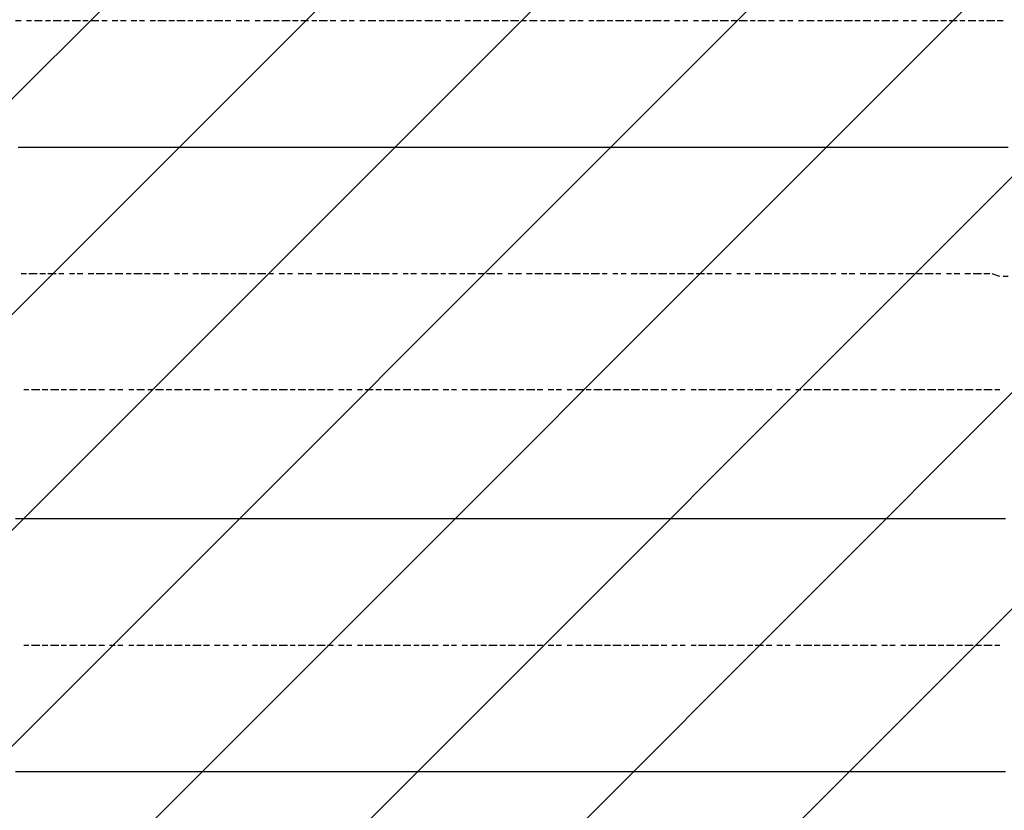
# Model space of a CAD drawing. Extents: x 997 to 109698, y 921 to 94021.
# Tile 613 of 656: x 26924 to 28474, y 48779 to 50023. Entities that reach past the tile are written whole.
import ezdxf

# ---------------------------------------------------------------- set-up
doc = ezdxf.new("R2010")
doc.units = 0
doc.header["$MEASUREMENT"] = 0
doc.layers.add('12', color=7, linetype='CONTINUOUS')
doc.layers.add('28', color=7, linetype='CONTINUOUS')

msp = doc.modelspace()

# ---------------------------------------------------------------- linework, layer by layer
at = {"layer": '12', "color": 1}
for p, q in [((26926.630503, 50020.563401), (26917.630503, 50020.563401)), ((26942.630503, 50020.563401), (26934.630503, 50020.563401)), ((26959.630503, 50020.563401), (26947.630503, 50020.563401)), ((26972.630503, 50020.563401), (26964.630503, 50020.563401)), ((26989.630503, 50020.563401), (26976.630503, 50020.563401)), ((27002.630503, 50020.563401), (26993.630503, 50020.563401)), ((27019.630503, 50020.563401), (27006.630503, 50020.563401)), ((27031.630503, 50020.563401), (27023.630503, 50020.563401)), ((27048.630503, 50020.563401), (27036.630503, 50020.563401)), ((27061.630503, 50020.563401), (27053.630503, 50020.563401)), ((27078.630503, 50020.563401), (27069.630503, 50020.563401)), ((27091.630503, 50020.563401), (27082.630503, 50020.563401)), ((27108.630503, 50020.563401), (27099.630503, 50020.563401)), ((27120.630503, 50020.563401), (27112.630503, 50020.563401)), ((27137.630503, 50020.563401), (27129.630503, 50020.563401)), ((27154.630503, 50020.563401), (27141.630503, 50020.563401)), ((27167.630503, 50020.563401), (27158.630503, 50020.563401)), ((27184.630503, 50020.563401), (27171.630503, 50020.563401)), ((27196.630503, 50020.563401), (27188.630503, 50020.563401)), ((27213.630503, 50020.563401), (27201.630503, 50020.563401)), ((27226.630503, 50020.563401), (27218.630503, 50020.563401)), ((27243.630503, 50020.563401), (27230.630503, 50020.563401)), ((27256.630503, 50020.563401), (27247.630503, 50020.563401)), ((27273.630503, 50020.563401), (27264.630503, 50020.563401)), ((27285.630503, 50020.563401), (27277.630503, 50020.563401)), ((27302.630503, 50020.563401), (27294.630503, 50020.563401)), ((27319.630503, 50020.563401), (27307.630503, 50020.563401)), ((27332.630503, 50020.563401), (27323.630503, 50020.563401)), ((27349.630503, 50020.563401), (27336.630503, 50020.563401)), ((27362.630503, 50020.563401), (27353.630503, 50020.563401)), ((27378.630503, 50020.563401), (27366.630503, 50020.563401)), ((27391.630503, 50020.563401), (27383.630503, 50020.563401)), ((27408.630503, 50020.563401), (27395.630503, 50020.563401)), ((27421.630503, 50020.563401), (27412.630503, 50020.563401)), ((27438.630503, 50020.563401), (27429.630503, 50020.563401)), ((27450.630503, 50020.563401), (27442.630503, 50020.563401)), ((27467.630503, 50020.563401), (27459.630503, 50020.563401)), ((27484.630503, 50020.563401), (27472.630503, 50020.563401)), ((27497.630503, 50020.563401), (27489.630503, 50020.563401)), ((27514.630503, 50020.563401), (27501.630503, 50020.563401)), ((27527.630503, 50020.563401), (27518.630503, 50020.563401)), ((27544.630503, 50020.563401), (27531.630503, 50020.563401)), ((27556.630503, 50020.563401), (27548.630503, 50020.563401)), ((27573.630503, 50020.563401), (27561.630503, 50020.563401)), ((27586.630503, 50020.563401), (27577.630503, 50020.563401)), ((27603.630503, 50020.563401), (27594.630503, 50020.563401)), ((27616.630503, 50020.563401), (27607.630503, 50020.563401)), ((27633.630503, 50020.563401), (27624.630503, 50020.563401)), ((27649.630503, 50020.563401), (27637.630503, 50020.563401)), ((27662.630503, 50020.563401), (27654.630503, 50020.563401)), ((27679.630503, 50020.563401), (27666.630503, 50020.563401)), ((27692.630503, 50020.563401), (27683.630503, 50020.563401)), ((27709.630503, 50020.563401), (27696.630503, 50020.563401)), ((27721.630503, 50020.563401), (27713.630503, 50020.563401)), ((27738.630503, 50020.563401), (27726.630503, 50020.563401)), ((27751.630503, 50020.563401), (27743.630503, 50020.563401)), ((27768.630503, 50020.563401), (27755.630503, 50020.563401)), ((27781.630503, 50020.563401), (27772.630503, 50020.563401)), ((27798.630503, 50020.563401), (27789.630503, 50020.563401)), ((27810.630503, 50020.563401), (27802.630503, 50020.563401)), ((27827.630503, 50020.563401), (27819.630503, 50020.563401)), ((27844.630503, 50020.563401), (27831.630503, 50020.563401)), ((27857.630503, 50020.563401), (27848.630503, 50020.563401)), ((27874.630503, 50020.563401), (27861.630503, 50020.563401)), ((27886.630503, 50020.563401), (27878.630503, 50020.563401)), ((27903.630503, 50020.563401), (27891.630503, 50020.563401)), ((27916.630503, 50020.563401), (27908.630503, 50020.563401)), ((27933.630503, 50020.563401), (27920.630503, 50020.563401)), ((27946.630503, 50020.563401), (27937.630503, 50020.563401)), ((27963.630503, 50020.563401), (27954.630503, 50020.563401)), ((27975.630503, 50020.563401), (27967.630503, 50020.563401)), ((27992.630503, 50020.563401), (27984.630503, 50020.563401)), ((28009.630503, 50020.563401), (27997.630503, 50020.563401)), ((28022.630503, 50020.563401), (28013.630503, 50020.563401)), ((28039.630503, 50020.563401), (28026.630503, 50020.563401)), ((28052.630503, 50020.563401), (28043.630503, 50020.563401)), ((28069.630503, 50020.563401), (28056.630503, 50020.563401)), ((28081.630503, 50020.563401), (28073.630503, 50020.563401)), ((28098.630503, 50020.563401), (28085.630503, 50020.563401)), ((28111.630503, 50020.563401), (28102.630503, 50020.563401)), ((28128.630503, 50020.563401), (28119.630503, 50020.563401)), ((28140.630503, 50020.563401), (28132.630503, 50020.563401)), ((28157.630503, 50020.563401), (28149.630503, 50020.563401)), ((28174.630503, 50020.563401), (28162.630503, 50020.563401)), ((28187.630503, 50020.563401), (28179.630503, 50020.563401)), ((28204.630503, 50020.563401), (28191.630503, 50020.563401)), ((28217.630503, 50020.563401), (28208.630503, 50020.563401)), ((28234.630503, 50020.563401), (28221.630503, 50020.563401)), ((28246.630503, 50020.563401), (28238.630503, 50020.563401)), ((28263.630503, 50020.563401), (28251.630503, 50020.563401)), ((28276.630503, 50020.563401), (28268.630503, 50020.563401)), ((28293.630503, 50020.563401), (28280.630503, 50020.563401)), ((28306.630503, 50020.563401), (28297.630503, 50020.563401)), ((28322.630503, 50020.563401), (28314.630503, 50020.563401)), ((28335.630503, 50020.563401), (28327.630503, 50020.563401)), ((28352.630503, 50020.563401), (28344.630503, 50020.563401)), ((28369.630503, 50020.563401), (28356.630503, 50020.563401)), ((28382.630503, 50020.563401), (28373.630503, 50020.563401)), ((28399.630503, 50020.563401), (28386.630503, 50020.563401)), ((28411.630503, 50020.563401), (28403.630503, 50020.563401)), ((28428.630503, 50020.563401), (28416.630503, 50020.563401)), ((28441.630503, 50020.563401), (28433.630503, 50020.563401)), ((28458.630503, 50020.563401), (28445.630503, 50020.563401)), ((28471.630503, 50020.563401), (28462.630503, 50020.563401)), ((26934.630503, 49622.563401), (26926.630503, 49622.563401)), ((26951.630503, 49622.563401), (26938.630503, 49622.563401)), ((26964.630503, 49622.563401), (26955.630503, 49622.563401)), ((26981.630503, 49622.563401), (26968.630503, 49622.563401)), ((26993.630503, 49622.563401), (26985.630503, 49622.563401)), ((27010.630503, 49622.563401), (27002.630503, 49622.563401)), ((27023.630503, 49622.563401), (27014.630503, 49622.563401)), ((27040.630503, 49622.563401), (27031.630503, 49622.563401)), ((27057.630503, 49622.563401), (27044.630503, 49622.563401)), ((27069.630503, 49622.563401), (27061.630503, 49622.563401)), ((27086.630503, 49622.563401), (27074.630503, 49622.563401)), ((27099.630503, 49622.563401), (27091.630503, 49622.563401)), ((27116.630503, 49622.563401), (27103.630503, 49622.563401)), ((27129.630503, 49622.563401), (27120.630503, 49622.563401)), ((27146.630503, 49622.563401), (27133.630503, 49622.563401)), ((27158.630503, 49622.563401), (27150.630503, 49622.563401)), ((27175.630503, 49622.563401), (27167.630503, 49622.563401)), ((27188.630503, 49622.563401), (27179.630503, 49622.563401)), ((27205.630503, 49622.563401), (27196.630503, 49622.563401)), ((27222.630503, 49622.563401), (27209.630503, 49622.563401)), ((27235.630503, 49622.563401), (27226.630503, 49622.563401)), ((27252.630503, 49622.563401), (27239.630503, 49622.563401)), ((27264.630503, 49622.563401), (27256.630503, 49622.563401)), ((27281.630503, 49622.563401), (27268.630503, 49622.563401)), ((27294.630503, 49622.563401), (27285.630503, 49622.563401)), ((27311.630503, 49622.563401), (27298.630503, 49622.563401)), ((27323.630503, 49622.563401), (27315.630503, 49622.563401)), ((27340.630503, 49622.563401), (27332.630503, 49622.563401)), ((27353.630503, 49622.563401), (27345.630503, 49622.563401)), ((27370.630503, 49622.563401), (27362.630503, 49622.563401)), ((27383.630503, 49622.563401), (27374.630503, 49622.563401)), ((27400.630503, 49622.563401), (27391.630503, 49622.563401)), ((27417.630503, 49622.563401), (27404.630503, 49622.563401)), ((27429.630503, 49622.563401), (27421.630503, 49622.563401)), ((27446.630503, 49622.563401), (27434.630503, 49622.563401)), ((27459.630503, 49622.563401), (27450.630503, 49622.563401)), ((27476.630503, 49622.563401), (27463.630503, 49622.563401)), ((27489.630503, 49622.563401), (27480.630503, 49622.563401)), ((27505.630503, 49622.563401), (27493.630503, 49622.563401)), ((27518.630503, 49622.563401), (27510.630503, 49622.563401)), ((27535.630503, 49622.563401), (27527.630503, 49622.563401)), ((27548.630503, 49622.563401), (27539.630503, 49622.563401)), ((27565.630503, 49622.563401), (27556.630503, 49622.563401)), ((27582.630503, 49622.563401), (27569.630503, 49622.563401)), ((27594.630503, 49622.563401), (27586.630503, 49622.563401)), ((27611.630503, 49622.563401), (27599.630503, 49622.563401)), ((27624.630503, 49622.563401), (27616.630503, 49622.563401)), ((27641.630503, 49622.563401), (27628.630503, 49622.563401)), ((27654.630503, 49622.563401), (27645.630503, 49622.563401)), ((27671.630503, 49622.563401), (27658.630503, 49622.563401)), ((27683.630503, 49622.563401), (27675.630503, 49622.563401)), ((27700.630503, 49622.563401), (27692.630503, 49622.563401)), ((27713.630503, 49622.563401), (27704.630503, 49622.563401)), ((27730.630503, 49622.563401), (27721.630503, 49622.563401)), ((27747.630503, 49622.563401), (27734.630503, 49622.563401)), ((27760.630503, 49622.563401), (27751.630503, 49622.563401)), ((27776.630503, 49622.563401), (27764.630503, 49622.563401)), ((27789.630503, 49622.563401), (27781.630503, 49622.563401)), ((27806.630503, 49622.563401), (27793.630503, 49622.563401)), ((27819.630503, 49622.563401), (27810.630503, 49622.563401)), ((27836.630503, 49622.563401), (27823.630503, 49622.563401)), ((27848.630503, 49622.563401), (27840.630503, 49622.563401)), ((27865.630503, 49622.563401), (27857.630503, 49622.563401)), ((27878.630503, 49622.563401), (27870.630503, 49622.563401)), ((27895.630503, 49622.563401), (27886.630503, 49622.563401)), ((27912.630503, 49622.563401), (27899.630503, 49622.563401)), ((27925.630503, 49622.563401), (27916.630503, 49622.563401)), ((27942.630503, 49622.563401), (27929.630503, 49622.563401)), ((27954.630503, 49622.563401), (27946.630503, 49622.563401)), ((27971.630503, 49622.563401), (27958.630503, 49622.563401)), ((27984.630503, 49622.563401), (27975.630503, 49622.563401)), ((28001.630503, 49622.563401), (27988.630503, 49622.563401)), ((28013.630503, 49622.563401), (28005.630503, 49622.563401)), ((28030.630503, 49622.563401), (28018.630503, 49622.563401)), ((28043.630503, 49622.563401), (28035.630503, 49622.563401)), ((28060.630503, 49622.563401), (28052.630503, 49622.563401)), ((28073.630503, 49622.563401), (28064.630503, 49622.563401)), ((28090.630503, 49622.563401), (28081.630503, 49622.563401)), ((28107.630503, 49622.563401), (28094.630503, 49622.563401)), ((28119.630503, 49622.563401), (28111.630503, 49622.563401)), ((28136.630503, 49622.563401), (28124.630503, 49622.563401)), ((28149.630503, 49622.563401), (28140.630503, 49622.563401)), ((28166.630503, 49622.563401), (28153.630503, 49622.563401)), ((28179.630503, 49622.563401), (28170.630503, 49622.563401)), ((28196.630503, 49622.563401), (28183.630503, 49622.563401)), ((28208.630503, 49622.563401), (28200.630503, 49622.563401)), ((28225.630503, 49622.563401), (28217.630503, 49622.563401)), ((28238.630503, 49622.563401), (28229.630503, 49622.563401)), ((28255.630503, 49622.563401), (28246.630503, 49622.563401)), ((28272.630503, 49622.563401), (28259.630503, 49622.563401)), ((28284.630503, 49622.563401), (28276.630503, 49622.563401)), ((28301.630503, 49622.563401), (28289.630503, 49622.563401)), ((28314.630503, 49622.563401), (28306.630503, 49622.563401)), ((28331.630503, 49622.563401), (28318.630503, 49622.563401)), ((28344.630503, 49622.563401), (28335.630503, 49622.563401)), ((28361.630503, 49622.563401), (28348.630503, 49622.563401)), ((28373.630503, 49622.563401), (28365.630503, 49622.563401)), ((28390.630503, 49622.563401), (28382.630503, 49622.563401)), ((28403.630503, 49622.563401), (28394.630503, 49622.563401)), ((28420.630503, 49622.563401), (28411.630503, 49622.563401)), ((28437.630503, 49622.563401), (28424.630503, 49622.563401)), ((28450.630503, 49622.563401), (28441.630503, 49622.563401)), ((28466.630503, 49618.563401), (28454.630503, 49622.563401)), ((28479.630503, 49618.563401), (28471.630503, 49618.563401)), ((26930.630503, 49440.563401), (26938.630503, 49440.563401)), ((26942.630503, 49440.563401), (26955.630503, 49440.563401)), ((26959.630503, 49440.563401), (26968.630503, 49440.563401)), ((26972.630503, 49440.563401), (26985.630503, 49440.563401)), ((26989.630503, 49440.563401), (26997.630503, 49440.563401)), ((27002.630503, 49440.563401), (27014.630503, 49440.563401)), ((27019.630503, 49440.563401), (27027.630503, 49440.563401)), ((27031.630503, 49440.563401), (27044.630503, 49440.563401)), ((27048.630503, 49440.563401), (27057.630503, 49440.563401)), ((27065.630503, 49440.563401), (27074.630503, 49440.563401)), ((27078.630503, 49440.563401), (27086.630503, 49440.563401)), ((27095.630503, 49440.563401), (27103.630503, 49440.563401)), ((27108.630503, 49440.563401), (27120.630503, 49440.563401)), ((27125.630503, 49440.563401), (27133.630503, 49440.563401)), ((27137.630503, 49440.563401), (27150.630503, 49440.563401)), ((27154.630503, 49440.563401), (27163.630503, 49440.563401)), ((27167.630503, 49440.563401), (27179.630503, 49440.563401)), ((27184.630503, 49440.563401), (27192.630503, 49440.563401)), ((27196.630503, 49440.563401), (27209.630503, 49440.563401)), ((27213.630503, 49440.563401), (27222.630503, 49440.563401)), ((27230.630503, 49440.563401), (27239.630503, 49440.563401)), ((27243.630503, 49440.563401), (27252.630503, 49440.563401)), ((27260.630503, 49440.563401), (27268.630503, 49440.563401)), ((27273.630503, 49440.563401), (27281.630503, 49440.563401)), ((27290.630503, 49440.563401), (27298.630503, 49440.563401)), ((27302.630503, 49440.563401), (27315.630503, 49440.563401)), ((27319.630503, 49440.563401), (27328.630503, 49440.563401)), ((27332.630503, 49440.563401), (27345.630503, 49440.563401)), ((27349.630503, 49440.563401), (27357.630503, 49440.563401)), ((27362.630503, 49440.563401), (27374.630503, 49440.563401)), ((27378.630503, 49440.563401), (27387.630503, 49440.563401)), ((27391.630503, 49440.563401), (27404.630503, 49440.563401)), ((27408.630503, 49440.563401), (27417.630503, 49440.563401)), ((27425.630503, 49440.563401), (27434.630503, 49440.563401)), ((27438.630503, 49440.563401), (27446.630503, 49440.563401)), ((27455.630503, 49440.563401), (27463.630503, 49440.563401)), ((27467.630503, 49440.563401), (27480.630503, 49440.563401)), ((27484.630503, 49440.563401), (27493.630503, 49440.563401)), ((27497.630503, 49440.563401), (27510.630503, 49440.563401)), ((27514.630503, 49440.563401), (27522.630503, 49440.563401)), ((27527.630503, 49440.563401), (27539.630503, 49440.563401)), ((27544.630503, 49440.563401), (27552.630503, 49440.563401)), ((27556.630503, 49440.563401), (27569.630503, 49440.563401)), ((27573.630503, 49440.563401), (27582.630503, 49440.563401)), ((27590.630503, 49440.563401), (27599.630503, 49440.563401)), ((27603.630503, 49440.563401), (27611.630503, 49440.563401)), ((27620.630503, 49440.563401), (27628.630503, 49440.563401)), ((27633.630503, 49440.563401), (27645.630503, 49440.563401)), ((27649.630503, 49440.563401), (27658.630503, 49440.563401)), ((27662.630503, 49440.563401), (27675.630503, 49440.563401)), ((27679.630503, 49440.563401), (27688.630503, 49440.563401)), ((27692.630503, 49440.563401), (27704.630503, 49440.563401)), ((27709.630503, 49440.563401), (27717.630503, 49440.563401)), ((27721.630503, 49440.563401), (27734.630503, 49440.563401)), ((27738.630503, 49440.563401), (27747.630503, 49440.563401)), ((27755.630503, 49440.563401), (27764.630503, 49440.563401)), ((27768.630503, 49440.563401), (27776.630503, 49440.563401)), ((27785.630503, 49440.563401), (27793.630503, 49440.563401)), ((27798.630503, 49440.563401), (27810.630503, 49440.563401)), ((27815.630503, 49440.563401), (27823.630503, 49440.563401)), ((27827.630503, 49440.563401), (27840.630503, 49440.563401)), ((27844.630503, 49440.563401), (27853.630503, 49440.563401)), ((27857.630503, 49440.563401), (27870.630503, 49440.563401)), ((27874.630503, 49440.563401), (27882.630503, 49440.563401)), ((27886.630503, 49440.563401), (27899.630503, 49440.563401)), ((27903.630503, 49440.563401), (27912.630503, 49440.563401)), ((27916.630503, 49440.563401), (27929.630503, 49440.563401)), ((27933.630503, 49440.563401), (27942.630503, 49440.563401)), ((27950.630503, 49440.563401), (27958.630503, 49440.563401)), ((27963.630503, 49440.563401), (27971.630503, 49440.563401)), ((27980.630503, 49440.563401), (27988.630503, 49440.563401)), ((27992.630503, 49440.563401), (28005.630503, 49440.563401)), ((28009.630503, 49440.563401), (28018.630503, 49440.563401)), ((28022.630503, 49440.563401), (28035.630503, 49440.563401)), ((28039.630503, 49440.563401), (28047.630503, 49440.563401)), ((28052.630503, 49440.563401), (28064.630503, 49440.563401)), ((28069.630503, 49440.563401), (28077.630503, 49440.563401)), ((28081.630503, 49440.563401), (28094.630503, 49440.563401)), ((28098.630503, 49440.563401), (28107.630503, 49440.563401)), ((28115.630503, 49440.563401), (28124.630503, 49440.563401)), ((28128.630503, 49440.563401), (28136.630503, 49440.563401)), ((28145.630503, 49440.563401), (28153.630503, 49440.563401)), ((28157.630503, 49440.563401), (28170.630503, 49440.563401)), ((28174.630503, 49440.563401), (28183.630503, 49440.563401)), ((28187.630503, 49440.563401), (28200.630503, 49440.563401)), ((28204.630503, 49440.563401), (28212.630503, 49440.563401)), ((28217.630503, 49440.563401), (28229.630503, 49440.563401)), ((28234.630503, 49440.563401), (28242.630503, 49440.563401)), ((28246.630503, 49440.563401), (28259.630503, 49440.563401)), ((28263.630503, 49440.563401), (28272.630503, 49440.563401)), ((28280.630503, 49440.563401), (28289.630503, 49440.563401)), ((28293.630503, 49440.563401), (28301.630503, 49440.563401)), ((28310.630503, 49440.563401), (28318.630503, 49440.563401)), ((28322.630503, 49440.563401), (28335.630503, 49440.563401)), ((28339.630503, 49440.563401), (28348.630503, 49440.563401)), ((28352.630503, 49440.563401), (28365.630503, 49440.563401)), ((28369.630503, 49440.563401), (28378.630503, 49440.563401)), ((28382.630503, 49440.563401), (28394.630503, 49440.563401)), ((28399.630503, 49440.563401), (28407.630503, 49440.563401)), ((28411.630503, 49440.563401), (28424.630503, 49440.563401)), ((28428.630503, 49440.563401), (28437.630503, 49440.563401)), ((28441.630503, 49440.563401), (28454.630503, 49440.563401)), ((28458.630503, 49440.563401), (28466.630503, 49440.563401)), ((26930.630503, 49038.563401), (26938.630503, 49038.563401)), ((26942.630503, 49038.563401), (26955.630503, 49038.563401)), ((26959.630503, 49038.563401), (26968.630503, 49038.563401)), ((26972.630503, 49038.563401), (26985.630503, 49038.563401)), ((26989.630503, 49038.563401), (26997.630503, 49038.563401)), ((27002.630503, 49038.563401), (27014.630503, 49038.563401)), ((27019.630503, 49038.563401), (27027.630503, 49038.563401)), ((27031.630503, 49038.563401), (27044.630503, 49038.563401)), ((27048.630503, 49038.563401), (27057.630503, 49038.563401)), ((27065.630503, 49038.563401), (27074.630503, 49038.563401)), ((27078.630503, 49038.563401), (27086.630503, 49038.563401)), ((27095.630503, 49038.563401), (27103.630503, 49038.563401)), ((27108.630503, 49038.563401), (27120.630503, 49038.563401)), ((27125.630503, 49038.563401), (27133.630503, 49038.563401)), ((27137.630503, 49038.563401), (27150.630503, 49038.563401)), ((27154.630503, 49038.563401), (27163.630503, 49038.563401)), ((27167.630503, 49038.563401), (27179.630503, 49038.563401)), ((27184.630503, 49038.563401), (27192.630503, 49038.563401)), ((27196.630503, 49038.563401), (27209.630503, 49038.563401)), ((27213.630503, 49038.563401), (27222.630503, 49038.563401)), ((27230.630503, 49038.563401), (27239.630503, 49038.563401)), ((27243.630503, 49038.563401), (27252.630503, 49038.563401)), ((27260.630503, 49038.563401), (27268.630503, 49038.563401)), ((27273.630503, 49038.563401), (27281.630503, 49038.563401)), ((27290.630503, 49038.563401), (27298.630503, 49038.563401)), ((27302.630503, 49038.563401), (27315.630503, 49038.563401)), ((27319.630503, 49038.563401), (27328.630503, 49038.563401)), ((27332.630503, 49038.563401), (27345.630503, 49038.563401)), ((27349.630503, 49038.563401), (27357.630503, 49038.563401)), ((27362.630503, 49038.563401), (27374.630503, 49038.563401)), ((27378.630503, 49038.563401), (27387.630503, 49038.563401)), ((27391.630503, 49038.563401), (27404.630503, 49038.563401)), ((27408.630503, 49038.563401), (27417.630503, 49038.563401)), ((27425.630503, 49038.563401), (27434.630503, 49038.563401)), ((27438.630503, 49038.563401), (27446.630503, 49038.563401)), ((27455.630503, 49038.563401), (27463.630503, 49038.563401)), ((27467.630503, 49038.563401), (27480.630503, 49038.563401)), ((27484.630503, 49038.563401), (27493.630503, 49038.563401)), ((27497.630503, 49038.563401), (27510.630503, 49038.563401)), ((27514.630503, 49038.563401), (27522.630503, 49038.563401)), ((27527.630503, 49038.563401), (27539.630503, 49038.563401)), ((27544.630503, 49038.563401), (27552.630503, 49038.563401)), ((27556.630503, 49038.563401), (27569.630503, 49038.563401)), ((27573.630503, 49038.563401), (27582.630503, 49038.563401)), ((27590.630503, 49038.563401), (27599.630503, 49038.563401)), ((27603.630503, 49038.563401), (27611.630503, 49038.563401)), ((27620.630503, 49038.563401), (27628.630503, 49038.563401)), ((27633.630503, 49038.563401), (27645.630503, 49038.563401)), ((27649.630503, 49038.563401), (27658.630503, 49038.563401)), ((27662.630503, 49038.563401), (27675.630503, 49038.563401)), ((27679.630503, 49038.563401), (27688.630503, 49038.563401)), ((27692.630503, 49038.563401), (27704.630503, 49038.563401)), ((27709.630503, 49038.563401), (27717.630503, 49038.563401)), ((27721.630503, 49038.563401), (27734.630503, 49038.563401)), ((27738.630503, 49038.563401), (27747.630503, 49038.563401)), ((27755.630503, 49038.563401), (27764.630503, 49038.563401)), ((27768.630503, 49038.563401), (27776.630503, 49038.563401)), ((27785.630503, 49038.563401), (27793.630503, 49038.563401)), ((27798.630503, 49038.563401), (27810.630503, 49038.563401)), ((27815.630503, 49038.563401), (27823.630503, 49038.563401)), ((27827.630503, 49038.563401), (27840.630503, 49038.563401)), ((27844.630503, 49038.563401), (27853.630503, 49038.563401)), ((27857.630503, 49038.563401), (27870.630503, 49038.563401)), ((27874.630503, 49038.563401), (27882.630503, 49038.563401)), ((27886.630503, 49038.563401), (27899.630503, 49038.563401)), ((27903.630503, 49038.563401), (27912.630503, 49038.563401)), ((27916.630503, 49038.563401), (27929.630503, 49038.563401)), ((27933.630503, 49038.563401), (27942.630503, 49038.563401)), ((27950.630503, 49038.563401), (27958.630503, 49038.563401)), ((27963.630503, 49038.563401), (27971.630503, 49038.563401)), ((27980.630503, 49038.563401), (27988.630503, 49038.563401)), ((27992.630503, 49038.563401), (28005.630503, 49038.563401)), ((28009.630503, 49038.563401), (28018.630503, 49038.563401)), ((28022.630503, 49038.563401), (28035.630503, 49038.563401)), ((28039.630503, 49038.563401), (28047.630503, 49038.563401)), ((28052.630503, 49038.563401), (28064.630503, 49038.563401)), ((28069.630503, 49038.563401), (28077.630503, 49038.563401)), ((28081.630503, 49038.563401), (28094.630503, 49038.563401)), ((28098.630503, 49038.563401), (28107.630503, 49038.563401)), ((28115.630503, 49038.563401), (28124.630503, 49038.563401)), ((28128.630503, 49038.563401), (28136.630503, 49038.563401)), ((28145.630503, 49038.563401), (28153.630503, 49038.563401)), ((28157.630503, 49038.563401), (28170.630503, 49038.563401)), ((28174.630503, 49038.563401), (28183.630503, 49038.563401)), ((28187.630503, 49038.563401), (28200.630503, 49038.563401)), ((28204.630503, 49038.563401), (28212.630503, 49038.563401)), ((28217.630503, 49038.563401), (28229.630503, 49038.563401)), ((28234.630503, 49038.563401), (28242.630503, 49038.563401)), ((28246.630503, 49038.563401), (28259.630503, 49038.563401)), ((28263.630503, 49038.563401), (28272.630503, 49038.563401)), ((28280.630503, 49038.563401), (28289.630503, 49038.563401)), ((28293.630503, 49038.563401), (28301.630503, 49038.563401)), ((28310.630503, 49038.563401), (28318.630503, 49038.563401)), ((28322.630503, 49038.563401), (28335.630503, 49038.563401)), ((28339.630503, 49038.563401), (28348.630503, 49038.563401)), ((28352.630503, 49038.563401), (28365.630503, 49038.563401)), ((28369.630503, 49038.563401), (28378.630503, 49038.563401)), ((28382.630503, 49038.563401), (28394.630503, 49038.563401)), ((28399.630503, 49038.563401), (28407.630503, 49038.563401)), ((28411.630503, 49038.563401), (28424.630503, 49038.563401)), ((28428.630503, 49038.563401), (28437.630503, 49038.563401)), ((28441.630503, 49038.563401), (28454.630503, 49038.563401)), ((28458.630503, 49038.563401), (28466.630503, 49038.563401))]:
    msp.add_line(p, q, dxfattribs=at)
at = {"layer": '12', "color": 5}
for p, q in [((26930.630503, 49821.563401), (26921.630503, 49821.563401)), ((26938.630503, 49821.563401), (26930.630503, 49821.563401)), ((26951.630503, 49821.563401), (26938.630503, 49821.563401)), ((26959.630503, 49821.563401), (26951.630503, 49821.563401)), ((26968.630503, 49821.563401), (26959.630503, 49821.563401)), ((26981.630503, 49821.563401), (26968.630503, 49821.563401)), ((26989.630503, 49821.563401), (26981.630503, 49821.563401)), ((27002.630503, 49821.563401), (26989.630503, 49821.563401)), ((27010.630503, 49821.563401), (27002.630503, 49821.563401)), ((27019.630503, 49821.563401), (27010.630503, 49821.563401)), ((27031.630503, 49821.563401), (27019.630503, 49821.563401)), ((27040.630503, 49821.563401), (27031.630503, 49821.563401)), ((27048.630503, 49821.563401), (27040.630503, 49821.563401)), ((27061.630503, 49821.563401), (27048.630503, 49821.563401)), ((27069.630503, 49821.563401), (27061.630503, 49821.563401)), ((27078.630503, 49821.563401), (27069.630503, 49821.563401)), ((27091.630503, 49821.563401), (27078.630503, 49821.563401)), ((27099.630503, 49821.563401), (27091.630503, 49821.563401)), ((27112.630503, 49821.563401), (27099.630503, 49821.563401)), ((27120.630503, 49821.563401), (27112.630503, 49821.563401)), ((27129.630503, 49821.563401), (27120.630503, 49821.563401)), ((27141.630503, 49821.563401), (27129.630503, 49821.563401)), ((27150.630503, 49821.563401), (27141.630503, 49821.563401)), ((27158.630503, 49821.563401), (27150.630503, 49821.563401)), ((27171.630503, 49821.563401), (27158.630503, 49821.563401)), ((27179.630503, 49821.563401), (27171.630503, 49821.563401)), ((27188.630503, 49821.563401), (27179.630503, 49821.563401)), ((27201.630503, 49821.563401), (27188.630503, 49821.563401)), ((27209.630503, 49821.563401), (27201.630503, 49821.563401)), ((27222.630503, 49821.563401), (27209.630503, 49821.563401)), ((27230.630503, 49821.563401), (27222.630503, 49821.563401)), ((27239.630503, 49821.563401), (27230.630503, 49821.563401)), ((27252.630503, 49821.563401), (27239.630503, 49821.563401)), ((27260.630503, 49821.563401), (27252.630503, 49821.563401)), ((27268.630503, 49821.563401), (27260.630503, 49821.563401)), ((27281.630503, 49821.563401), (27268.630503, 49821.563401)), ((27290.630503, 49821.563401), (27281.630503, 49821.563401)), ((27298.630503, 49821.563401), (27290.630503, 49821.563401)), ((27311.630503, 49821.563401), (27298.630503, 49821.563401)), ((27319.630503, 49821.563401), (27311.630503, 49821.563401)), ((27332.630503, 49821.563401), (27319.630503, 49821.563401)), ((27340.630503, 49821.563401), (27332.630503, 49821.563401)), ((27349.630503, 49821.563401), (27340.630503, 49821.563401)), ((27362.630503, 49821.563401), (27349.630503, 49821.563401)), ((27370.630503, 49821.563401), (27362.630503, 49821.563401)), ((27378.630503, 49821.563401), (27370.630503, 49821.563401)), ((27391.630503, 49821.563401), (27378.630503, 49821.563401)), ((27400.630503, 49821.563401), (27391.630503, 49821.563401)), ((27408.630503, 49821.563401), (27400.630503, 49821.563401)), ((27421.630503, 49821.563401), (27408.630503, 49821.563401)), ((27429.630503, 49821.563401), (27421.630503, 49821.563401)), ((27438.630503, 49821.563401), (27429.630503, 49821.563401)), ((27450.630503, 49821.563401), (27438.630503, 49821.563401)), ((27459.630503, 49821.563401), (27450.630503, 49821.563401)), ((27472.630503, 49821.563401), (27459.630503, 49821.563401)), ((27480.630503, 49821.563401), (27472.630503, 49821.563401)), ((27489.630503, 49821.563401), (27480.630503, 49821.563401)), ((27501.630503, 49821.563401), (27489.630503, 49821.563401)), ((27510.630503, 49821.563401), (27501.630503, 49821.563401)), ((27518.630503, 49821.563401), (27510.630503, 49821.563401)), ((27531.630503, 49821.563401), (27518.630503, 49821.563401)), ((27539.630503, 49821.563401), (27531.630503, 49821.563401)), ((27548.630503, 49821.563401), (27539.630503, 49821.563401)), ((27561.630503, 49821.563401), (27548.630503, 49821.563401)), ((27569.630503, 49821.563401), (27561.630503, 49821.563401)), ((27582.630503, 49821.563401), (27569.630503, 49821.563401)), ((27590.630503, 49821.563401), (27582.630503, 49821.563401)), ((27599.630503, 49821.563401), (27590.630503, 49821.563401)), ((27611.630503, 49821.563401), (27599.630503, 49821.563401)), ((27620.630503, 49821.563401), (27611.630503, 49821.563401)), ((27628.630503, 49821.563401), (27620.630503, 49821.563401)), ((27641.630503, 49821.563401), (27628.630503, 49821.563401)), ((27649.630503, 49821.563401), (27641.630503, 49821.563401)), ((27658.630503, 49821.563401), (27649.630503, 49821.563401)), ((27671.630503, 49821.563401), (27658.630503, 49821.563401)), ((27679.630503, 49821.563401), (27671.630503, 49821.563401)), ((27692.630503, 49821.563401), (27679.630503, 49821.563401)), ((27700.630503, 49821.563401), (27692.630503, 49821.563401)), ((27709.630503, 49821.563401), (27700.630503, 49821.563401)), ((27721.630503, 49821.563401), (27709.630503, 49821.563401)), ((27730.630503, 49821.563401), (27721.630503, 49821.563401)), ((27738.630503, 49821.563401), (27730.630503, 49821.563401)), ((27751.630503, 49821.563401), (27738.630503, 49821.563401)), ((27760.630503, 49821.563401), (27751.630503, 49821.563401)), ((27768.630503, 49821.563401), (27760.630503, 49821.563401)), ((27781.630503, 49821.563401), (27768.630503, 49821.563401)), ((27789.630503, 49821.563401), (27781.630503, 49821.563401)), ((27802.630503, 49821.563401), (27789.630503, 49821.563401)), ((27810.630503, 49821.563401), (27802.630503, 49821.563401)), ((27819.630503, 49821.563401), (27810.630503, 49821.563401)), ((27831.630503, 49821.563401), (27819.630503, 49821.563401)), ((27840.630503, 49821.563401), (27831.630503, 49821.563401)), ((27848.630503, 49821.563401), (27840.630503, 49821.563401)), ((27861.630503, 49821.563401), (27848.630503, 49821.563401)), ((27870.630503, 49821.563401), (27861.630503, 49821.563401)), ((27878.630503, 49821.563401), (27870.630503, 49821.563401)), ((27891.630503, 49821.563401), (27878.630503, 49821.563401)), ((27899.630503, 49821.563401), (27891.630503, 49821.563401)), ((27912.630503, 49821.563401), (27899.630503, 49821.563401)), ((27920.630503, 49821.563401), (27912.630503, 49821.563401)), ((27929.630503, 49821.563401), (27920.630503, 49821.563401)), ((27942.630503, 49821.563401), (27929.630503, 49821.563401)), ((27950.630503, 49821.563401), (27942.630503, 49821.563401)), ((27958.630503, 49821.563401), (27950.630503, 49821.563401)), ((27971.630503, 49821.563401), (27958.630503, 49821.563401)), ((27980.630503, 49821.563401), (27971.630503, 49821.563401)), ((27988.630503, 49821.563401), (27980.630503, 49821.563401)), ((28001.630503, 49821.563401), (27988.630503, 49821.563401)), ((28009.630503, 49821.563401), (28001.630503, 49821.563401)), ((28018.630503, 49821.563401), (28009.630503, 49821.563401)), ((28030.630503, 49821.563401), (28018.630503, 49821.563401)), ((28039.630503, 49821.563401), (28030.630503, 49821.563401)), ((28052.630503, 49821.563401), (28039.630503, 49821.563401)), ((28060.630503, 49821.563401), (28052.630503, 49821.563401)), ((28069.630503, 49821.563401), (28060.630503, 49821.563401)), ((28081.630503, 49821.563401), (28069.630503, 49821.563401)), ((28090.630503, 49821.563401), (28081.630503, 49821.563401)), ((28098.630503, 49821.563401), (28090.630503, 49821.563401)), ((28111.630503, 49821.563401), (28098.630503, 49821.563401)), ((28119.630503, 49821.563401), (28111.630503, 49821.563401)), ((28128.630503, 49821.563401), (28119.630503, 49821.563401)), ((28140.630503, 49821.563401), (28128.630503, 49821.563401)), ((28149.630503, 49821.563401), (28140.630503, 49821.563401)), ((28162.630503, 49821.563401), (28149.630503, 49821.563401)), ((28170.630503, 49821.563401), (28162.630503, 49821.563401)), ((28179.630503, 49821.563401), (28170.630503, 49821.563401)), ((28191.630503, 49821.563401), (28179.630503, 49821.563401)), ((28200.630503, 49821.563401), (28191.630503, 49821.563401)), ((28208.630503, 49821.563401), (28200.630503, 49821.563401)), ((28221.630503, 49821.563401), (28208.630503, 49821.563401)), ((28229.630503, 49821.563401), (28221.630503, 49821.563401)), ((28238.630503, 49821.563401), (28229.630503, 49821.563401)), ((28251.630503, 49821.563401), (28238.630503, 49821.563401)), ((28259.630503, 49821.563401), (28251.630503, 49821.563401)), ((28272.630503, 49821.563401), (28259.630503, 49821.563401)), ((28280.630503, 49821.563401), (28272.630503, 49821.563401)), ((28289.630503, 49821.563401), (28280.630503, 49821.563401)), ((28301.630503, 49821.563401), (28289.630503, 49821.563401)), ((28310.630503, 49821.563401), (28301.630503, 49821.563401)), ((28318.630503, 49821.563401), (28310.630503, 49821.563401)), ((28331.630503, 49821.563401), (28318.630503, 49821.563401)), ((28339.630503, 49821.563401), (28331.630503, 49821.563401)), ((28348.630503, 49821.563401), (28339.630503, 49821.563401)), ((28361.630503, 49821.563401), (28348.630503, 49821.563401)), ((28369.630503, 49821.563401), (28361.630503, 49821.563401)), ((28382.630503, 49821.563401), (28369.630503, 49821.563401)), ((28390.630503, 49821.563401), (28382.630503, 49821.563401)), ((28399.630503, 49821.563401), (28390.630503, 49821.563401)), ((28411.630503, 49821.563401), (28399.630503, 49821.563401)), ((28420.630503, 49821.563401), (28411.630503, 49821.563401)), ((28428.630503, 49821.563401), (28420.630503, 49821.563401)), ((28441.630503, 49821.563401), (28428.630503, 49821.563401)), ((28450.630503, 49821.563401), (28441.630503, 49821.563401)), ((28458.630503, 49821.563401), (28450.630503, 49821.563401)), ((28471.630503, 49821.563401), (28458.630503, 49821.563401)), ((28479.630503, 49821.563401), (28471.630503, 49821.563401)), ((26917.630503, 49237.563401), (26926.630503, 49237.563401)), ((26926.630503, 49237.563401), (26934.630503, 49237.563401)), ((26934.630503, 49237.563401), (26947.630503, 49237.563401)), ((26947.630503, 49237.563401), (26955.630503, 49237.563401)), ((26955.630503, 49237.563401), (26964.630503, 49237.563401)), ((26964.630503, 49237.563401), (26976.630503, 49237.563401)), ((26976.630503, 49237.563401), (26985.630503, 49237.563401)), ((26985.630503, 49237.563401), (26997.630503, 49237.563401)), ((26997.630503, 49237.563401), (27006.630503, 49237.563401)), ((27006.630503, 49237.563401), (27014.630503, 49237.563401)), ((27014.630503, 49237.563401), (27027.630503, 49237.563401)), ((27027.630503, 49237.563401), (27036.630503, 49237.563401)), ((27036.630503, 49237.563401), (27044.630503, 49237.563401)), ((27044.630503, 49237.563401), (27057.630503, 49237.563401)), ((27057.630503, 49237.563401), (27065.630503, 49237.563401)), ((27065.630503, 49237.563401), (27074.630503, 49237.563401)), ((27074.630503, 49237.563401), (27086.630503, 49237.563401)), ((27086.630503, 49237.563401), (27095.630503, 49237.563401)), ((27095.630503, 49237.563401), (27108.630503, 49237.563401)), ((27108.630503, 49237.563401), (27116.630503, 49237.563401)), ((27116.630503, 49237.563401), (27125.630503, 49237.563401)), ((27125.630503, 49237.563401), (27137.630503, 49237.563401)), ((27137.630503, 49237.563401), (27146.630503, 49237.563401)), ((27146.630503, 49237.563401), (27154.630503, 49237.563401)), ((27154.630503, 49237.563401), (27167.630503, 49237.563401)), ((27167.630503, 49237.563401), (27175.630503, 49237.563401)), ((27175.630503, 49237.563401), (27184.630503, 49237.563401)), ((27184.630503, 49237.563401), (27196.630503, 49237.563401)), ((27196.630503, 49237.563401), (27205.630503, 49237.563401)), ((27205.630503, 49237.563401), (27218.630503, 49237.563401)), ((27218.630503, 49237.563401), (27226.630503, 49237.563401)), ((27226.630503, 49237.563401), (27235.630503, 49237.563401)), ((27235.630503, 49237.563401), (27247.630503, 49237.563401)), ((27247.630503, 49237.563401), (27256.630503, 49237.563401)), ((27256.630503, 49237.563401), (27264.630503, 49237.563401)), ((27264.630503, 49237.563401), (27277.630503, 49237.563401)), ((27277.630503, 49237.563401), (27285.630503, 49237.563401)), ((27285.630503, 49237.563401), (27294.630503, 49237.563401)), ((27294.630503, 49237.563401), (27307.630503, 49237.563401)), ((27307.630503, 49237.563401), (27315.630503, 49237.563401)), ((27315.630503, 49237.563401), (27328.630503, 49237.563401)), ((27328.630503, 49237.563401), (27336.630503, 49237.563401)), ((27336.630503, 49237.563401), (27345.630503, 49237.563401)), ((27345.630503, 49237.563401), (27357.630503, 49237.563401)), ((27357.630503, 49237.563401), (27366.630503, 49237.563401)), ((27366.630503, 49237.563401), (27374.630503, 49237.563401)), ((27374.630503, 49237.563401), (27387.630503, 49237.563401)), ((27387.630503, 49237.563401), (27395.630503, 49237.563401)), ((27395.630503, 49237.563401), (27404.630503, 49237.563401)), ((27404.630503, 49237.563401), (27417.630503, 49237.563401)), ((27417.630503, 49237.563401), (27425.630503, 49237.563401)), ((27425.630503, 49237.563401), (27438.630503, 49237.563401)), ((27438.630503, 49237.563401), (27446.630503, 49237.563401)), ((27446.630503, 49237.563401), (27455.630503, 49237.563401)), ((27455.630503, 49237.563401), (27467.630503, 49237.563401)), ((27467.630503, 49237.563401), (27476.630503, 49237.563401)), ((27476.630503, 49237.563401), (27484.630503, 49237.563401)), ((27484.630503, 49237.563401), (27497.630503, 49237.563401)), ((27497.630503, 49237.563401), (27505.630503, 49237.563401)), ((27505.630503, 49237.563401), (27514.630503, 49237.563401)), ((27514.630503, 49237.563401), (27527.630503, 49237.563401)), ((27527.630503, 49237.563401), (27535.630503, 49237.563401)), ((27535.630503, 49237.563401), (27544.630503, 49237.563401)), ((27544.630503, 49237.563401), (27556.630503, 49237.563401)), ((27556.630503, 49237.563401), (27565.630503, 49237.563401)), ((27565.630503, 49237.563401), (27577.630503, 49237.563401)), ((27577.630503, 49237.563401), (27586.630503, 49237.563401)), ((27586.630503, 49237.563401), (27594.630503, 49237.563401)), ((27594.630503, 49237.563401), (27607.630503, 49237.563401)), ((27607.630503, 49237.563401), (27616.630503, 49237.563401)), ((27616.630503, 49237.563401), (27624.630503, 49237.563401)), ((27624.630503, 49237.563401), (27637.630503, 49237.563401)), ((27637.630503, 49237.563401), (27645.630503, 49237.563401)), ((27645.630503, 49237.563401), (27654.630503, 49237.563401)), ((27654.630503, 49237.563401), (27666.630503, 49237.563401)), ((27666.630503, 49237.563401), (27675.630503, 49237.563401)), ((27675.630503, 49237.563401), (27688.630503, 49237.563401)), ((27688.630503, 49237.563401), (27696.630503, 49237.563401)), ((27696.630503, 49237.563401), (27704.630503, 49237.563401)), ((27704.630503, 49237.563401), (27717.630503, 49237.563401)), ((27717.630503, 49237.563401), (27726.630503, 49237.563401)), ((27726.630503, 49237.563401), (27734.630503, 49237.563401)), ((27734.630503, 49237.563401), (27747.630503, 49237.563401)), ((27747.630503, 49237.563401), (27755.630503, 49237.563401)), ((27755.630503, 49237.563401), (27764.630503, 49237.563401)), ((27764.630503, 49237.563401), (27776.630503, 49237.563401)), ((27776.630503, 49237.563401), (27785.630503, 49237.563401)), ((27785.630503, 49237.563401), (27798.630503, 49237.563401)), ((27798.630503, 49237.563401), (27806.630503, 49237.563401)), ((27806.630503, 49237.563401), (27815.630503, 49237.563401)), ((27815.630503, 49237.563401), (27827.630503, 49237.563401)), ((27827.630503, 49237.563401), (27836.630503, 49237.563401)), ((27836.630503, 49237.563401), (27844.630503, 49237.563401)), ((27844.630503, 49237.563401), (27857.630503, 49237.563401)), ((27857.630503, 49237.563401), (27865.630503, 49237.563401)), ((27865.630503, 49237.563401), (27874.630503, 49237.563401)), ((27874.630503, 49237.563401), (27886.630503, 49237.563401)), ((27886.630503, 49237.563401), (27895.630503, 49237.563401)), ((27895.630503, 49237.563401), (27908.630503, 49237.563401)), ((27908.630503, 49237.563401), (27916.630503, 49237.563401)), ((27916.630503, 49237.563401), (27925.630503, 49237.563401)), ((27925.630503, 49237.563401), (27937.630503, 49237.563401)), ((27937.630503, 49237.563401), (27946.630503, 49237.563401)), ((27946.630503, 49237.563401), (27954.630503, 49237.563401)), ((27954.630503, 49237.563401), (27967.630503, 49237.563401)), ((27967.630503, 49237.563401), (27975.630503, 49237.563401)), ((27975.630503, 49237.563401), (27984.630503, 49237.563401)), ((27984.630503, 49237.563401), (27997.630503, 49237.563401)), ((27997.630503, 49237.563401), (28005.630503, 49237.563401)), ((28005.630503, 49237.563401), (28018.630503, 49237.563401)), ((28018.630503, 49237.563401), (28026.630503, 49237.563401)), ((28026.630503, 49237.563401), (28035.630503, 49237.563401)), ((28035.630503, 49237.563401), (28047.630503, 49237.563401)), ((28047.630503, 49237.563401), (28056.630503, 49237.563401)), ((28056.630503, 49237.563401), (28064.630503, 49237.563401)), ((28064.630503, 49237.563401), (28077.630503, 49237.563401)), ((28077.630503, 49237.563401), (28085.630503, 49237.563401)), ((28085.630503, 49237.563401), (28094.630503, 49237.563401)), ((28094.630503, 49237.563401), (28107.630503, 49237.563401)), ((28107.630503, 49237.563401), (28115.630503, 49237.563401)), ((28115.630503, 49237.563401), (28128.630503, 49237.563401)), ((28128.630503, 49237.563401), (28136.630503, 49237.563401)), ((28136.630503, 49237.563401), (28145.630503, 49237.563401)), ((28145.630503, 49237.563401), (28157.630503, 49237.563401)), ((28157.630503, 49237.563401), (28166.630503, 49237.563401)), ((28166.630503, 49237.563401), (28174.630503, 49237.563401)), ((28174.630503, 49237.563401), (28187.630503, 49237.563401)), ((28187.630503, 49237.563401), (28196.630503, 49237.563401)), ((28196.630503, 49237.563401), (28204.630503, 49237.563401)), ((28204.630503, 49237.563401), (28217.630503, 49237.563401)), ((28217.630503, 49237.563401), (28225.630503, 49237.563401)), ((28225.630503, 49237.563401), (28234.630503, 49237.563401)), ((28234.630503, 49237.563401), (28246.630503, 49237.563401)), ((28246.630503, 49237.563401), (28255.630503, 49237.563401)), ((28255.630503, 49237.563401), (28268.630503, 49237.563401)), ((28268.630503, 49237.563401), (28276.630503, 49237.563401)), ((28276.630503, 49237.563401), (28284.630503, 49237.563401)), ((28284.630503, 49237.563401), (28297.630503, 49237.563401)), ((28297.630503, 49237.563401), (28306.630503, 49237.563401)), ((28306.630503, 49237.563401), (28314.630503, 49237.563401)), ((28314.630503, 49237.563401), (28327.630503, 49237.563401)), ((28327.630503, 49237.563401), (28335.630503, 49237.563401)), ((28335.630503, 49237.563401), (28344.630503, 49237.563401)), ((28344.630503, 49237.563401), (28356.630503, 49237.563401)), ((28356.630503, 49237.563401), (28365.630503, 49237.563401)), ((28365.630503, 49237.563401), (28378.630503, 49237.563401)), ((28378.630503, 49237.563401), (28386.630503, 49237.563401)), ((28386.630503, 49237.563401), (28394.630503, 49237.563401)), ((28394.630503, 49237.563401), (28407.630503, 49237.563401)), ((28407.630503, 49237.563401), (28416.630503, 49237.563401)), ((28416.630503, 49237.563401), (28424.630503, 49237.563401)), ((28424.630503, 49237.563401), (28437.630503, 49237.563401)), ((28437.630503, 49237.563401), (28445.630503, 49237.563401)), ((28445.630503, 49237.563401), (28454.630503, 49237.563401)), ((28454.630503, 49237.563401), (28466.630503, 49237.563401)), ((28466.630503, 49237.563401), (28475.630503, 49237.563401)), ((26917.630503, 48839.563401), (26926.630503, 48839.563401)), ((26926.630503, 48839.563401), (26934.630503, 48839.563401)), ((26934.630503, 48839.563401), (26947.630503, 48839.563401)), ((26947.630503, 48839.563401), (26955.630503, 48839.563401)), ((26955.630503, 48839.563401), (26964.630503, 48839.563401)), ((26964.630503, 48839.563401), (26976.630503, 48839.563401)), ((26976.630503, 48839.563401), (26985.630503, 48839.563401)), ((26985.630503, 48839.563401), (26997.630503, 48839.563401)), ((26997.630503, 48839.563401), (27006.630503, 48839.563401)), ((27006.630503, 48839.563401), (27014.630503, 48839.563401)), ((27014.630503, 48839.563401), (27027.630503, 48839.563401)), ((27027.630503, 48839.563401), (27036.630503, 48839.563401)), ((27036.630503, 48839.563401), (27044.630503, 48839.563401)), ((27044.630503, 48839.563401), (27057.630503, 48839.563401)), ((27057.630503, 48839.563401), (27065.630503, 48839.563401)), ((27065.630503, 48839.563401), (27074.630503, 48839.563401)), ((27074.630503, 48839.563401), (27086.630503, 48839.563401)), ((27086.630503, 48839.563401), (27095.630503, 48839.563401)), ((27095.630503, 48839.563401), (27108.630503, 48839.563401)), ((27108.630503, 48839.563401), (27116.630503, 48839.563401)), ((27116.630503, 48839.563401), (27125.630503, 48839.563401)), ((27125.630503, 48839.563401), (27137.630503, 48839.563401)), ((27137.630503, 48839.563401), (27146.630503, 48839.563401)), ((27146.630503, 48839.563401), (27154.630503, 48839.563401)), ((27154.630503, 48839.563401), (27167.630503, 48839.563401)), ((27167.630503, 48839.563401), (27175.630503, 48839.563401)), ((27175.630503, 48839.563401), (27184.630503, 48839.563401)), ((27184.630503, 48839.563401), (27196.630503, 48839.563401)), ((27196.630503, 48839.563401), (27205.630503, 48839.563401)), ((27205.630503, 48839.563401), (27218.630503, 48839.563401)), ((27218.630503, 48839.563401), (27226.630503, 48839.563401)), ((27226.630503, 48839.563401), (27235.630503, 48839.563401)), ((27235.630503, 48839.563401), (27247.630503, 48839.563401)), ((27247.630503, 48839.563401), (27256.630503, 48839.563401)), ((27256.630503, 48839.563401), (27264.630503, 48839.563401)), ((27264.630503, 48839.563401), (27277.630503, 48839.563401)), ((27277.630503, 48839.563401), (27285.630503, 48839.563401)), ((27285.630503, 48839.563401), (27294.630503, 48839.563401)), ((27294.630503, 48839.563401), (27307.630503, 48839.563401)), ((27307.630503, 48839.563401), (27315.630503, 48839.563401)), ((27315.630503, 48839.563401), (27328.630503, 48839.563401)), ((27328.630503, 48839.563401), (27336.630503, 48839.563401)), ((27336.630503, 48839.563401), (27345.630503, 48839.563401)), ((27345.630503, 48839.563401), (27357.630503, 48839.563401)), ((27357.630503, 48839.563401), (27366.630503, 48839.563401)), ((27366.630503, 48839.563401), (27374.630503, 48839.563401)), ((27374.630503, 48839.563401), (27387.630503, 48839.563401)), ((27387.630503, 48839.563401), (27395.630503, 48839.563401)), ((27395.630503, 48839.563401), (27404.630503, 48839.563401)), ((27404.630503, 48839.563401), (27417.630503, 48839.563401)), ((27417.630503, 48839.563401), (27425.630503, 48839.563401)), ((27425.630503, 48839.563401), (27438.630503, 48839.563401)), ((27438.630503, 48839.563401), (27446.630503, 48839.563401)), ((27446.630503, 48839.563401), (27455.630503, 48839.563401)), ((27455.630503, 48839.563401), (27467.630503, 48839.563401)), ((27467.630503, 48839.563401), (27476.630503, 48839.563401)), ((27476.630503, 48839.563401), (27484.630503, 48839.563401)), ((27484.630503, 48839.563401), (27497.630503, 48839.563401)), ((27497.630503, 48839.563401), (27505.630503, 48839.563401)), ((27505.630503, 48839.563401), (27514.630503, 48839.563401)), ((27514.630503, 48839.563401), (27527.630503, 48839.563401)), ((27527.630503, 48839.563401), (27535.630503, 48839.563401)), ((27535.630503, 48839.563401), (27544.630503, 48839.563401)), ((27544.630503, 48839.563401), (27556.630503, 48839.563401)), ((27556.630503, 48839.563401), (27565.630503, 48839.563401)), ((27565.630503, 48839.563401), (27577.630503, 48839.563401)), ((27577.630503, 48839.563401), (27586.630503, 48839.563401)), ((27586.630503, 48839.563401), (27594.630503, 48839.563401)), ((27594.630503, 48839.563401), (27607.630503, 48839.563401)), ((27607.630503, 48839.563401), (27616.630503, 48839.563401)), ((27616.630503, 48839.563401), (27624.630503, 48839.563401)), ((27624.630503, 48839.563401), (27637.630503, 48839.563401)), ((27637.630503, 48839.563401), (27645.630503, 48839.563401)), ((27645.630503, 48839.563401), (27654.630503, 48839.563401)), ((27654.630503, 48839.563401), (27666.630503, 48839.563401)), ((27666.630503, 48839.563401), (27675.630503, 48839.563401)), ((27675.630503, 48839.563401), (27688.630503, 48839.563401)), ((27688.630503, 48839.563401), (27696.630503, 48839.563401)), ((27696.630503, 48839.563401), (27704.630503, 48839.563401)), ((27704.630503, 48839.563401), (27717.630503, 48839.563401)), ((27717.630503, 48839.563401), (27726.630503, 48839.563401)), ((27726.630503, 48839.563401), (27734.630503, 48839.563401)), ((27734.630503, 48839.563401), (27747.630503, 48839.563401)), ((27747.630503, 48839.563401), (27755.630503, 48839.563401)), ((27755.630503, 48839.563401), (27764.630503, 48839.563401)), ((27764.630503, 48839.563401), (27776.630503, 48839.563401)), ((27776.630503, 48839.563401), (27785.630503, 48839.563401)), ((27785.630503, 48839.563401), (27798.630503, 48839.563401)), ((27798.630503, 48839.563401), (27806.630503, 48839.563401)), ((27806.630503, 48839.563401), (27815.630503, 48839.563401)), ((27815.630503, 48839.563401), (27827.630503, 48839.563401)), ((27827.630503, 48839.563401), (27836.630503, 48839.563401)), ((27836.630503, 48839.563401), (27844.630503, 48839.563401)), ((27844.630503, 48839.563401), (27857.630503, 48839.563401)), ((27857.630503, 48839.563401), (27865.630503, 48839.563401)), ((27865.630503, 48839.563401), (27874.630503, 48839.563401)), ((27874.630503, 48839.563401), (27886.630503, 48839.563401)), ((27886.630503, 48839.563401), (27895.630503, 48839.563401)), ((27895.630503, 48839.563401), (27908.630503, 48839.563401)), ((27908.630503, 48839.563401), (27916.630503, 48839.563401)), ((27916.630503, 48839.563401), (27925.630503, 48839.563401)), ((27925.630503, 48839.563401), (27937.630503, 48839.563401)), ((27937.630503, 48839.563401), (27946.630503, 48839.563401)), ((27946.630503, 48839.563401), (27954.630503, 48839.563401)), ((27954.630503, 48839.563401), (27967.630503, 48839.563401)), ((27967.630503, 48839.563401), (27975.630503, 48839.563401)), ((27975.630503, 48839.563401), (27984.630503, 48839.563401)), ((27984.630503, 48839.563401), (27997.630503, 48839.563401)), ((27997.630503, 48839.563401), (28005.630503, 48839.563401)), ((28005.630503, 48839.563401), (28018.630503, 48839.563401)), ((28018.630503, 48839.563401), (28026.630503, 48839.563401)), ((28026.630503, 48839.563401), (28035.630503, 48839.563401)), ((28035.630503, 48839.563401), (28047.630503, 48839.563401)), ((28047.630503, 48839.563401), (28056.630503, 48839.563401)), ((28056.630503, 48839.563401), (28064.630503, 48839.563401)), ((28064.630503, 48839.563401), (28077.630503, 48839.563401)), ((28077.630503, 48839.563401), (28085.630503, 48839.563401)), ((28085.630503, 48839.563401), (28094.630503, 48839.563401)), ((28094.630503, 48839.563401), (28107.630503, 48839.563401)), ((28107.630503, 48839.563401), (28115.630503, 48839.563401)), ((28115.630503, 48839.563401), (28128.630503, 48839.563401)), ((28128.630503, 48839.563401), (28136.630503, 48839.563401)), ((28136.630503, 48839.563401), (28145.630503, 48839.563401)), ((28145.630503, 48839.563401), (28157.630503, 48839.563401)), ((28157.630503, 48839.563401), (28166.630503, 48839.563401)), ((28166.630503, 48839.563401), (28174.630503, 48839.563401)), ((28174.630503, 48839.563401), (28187.630503, 48839.563401)), ((28187.630503, 48839.563401), (28196.630503, 48839.563401)), ((28196.630503, 48839.563401), (28204.630503, 48839.563401)), ((28204.630503, 48839.563401), (28217.630503, 48839.563401)), ((28217.630503, 48839.563401), (28225.630503, 48839.563401)), ((28225.630503, 48839.563401), (28234.630503, 48839.563401)), ((28234.630503, 48839.563401), (28246.630503, 48839.563401)), ((28246.630503, 48839.563401), (28255.630503, 48839.563401)), ((28255.630503, 48839.563401), (28268.630503, 48839.563401)), ((28268.630503, 48839.563401), (28276.630503, 48839.563401)), ((28276.630503, 48839.563401), (28284.630503, 48839.563401)), ((28284.630503, 48839.563401), (28297.630503, 48839.563401)), ((28297.630503, 48839.563401), (28306.630503, 48839.563401)), ((28306.630503, 48839.563401), (28314.630503, 48839.563401)), ((28314.630503, 48839.563401), (28327.630503, 48839.563401)), ((28327.630503, 48839.563401), (28335.630503, 48839.563401)), ((28335.630503, 48839.563401), (28344.630503, 48839.563401)), ((28344.630503, 48839.563401), (28356.630503, 48839.563401)), ((28356.630503, 48839.563401), (28365.630503, 48839.563401)), ((28365.630503, 48839.563401), (28378.630503, 48839.563401)), ((28378.630503, 48839.563401), (28386.630503, 48839.563401)), ((28386.630503, 48839.563401), (28394.630503, 48839.563401)), ((28394.630503, 48839.563401), (28407.630503, 48839.563401)), ((28407.630503, 48839.563401), (28416.630503, 48839.563401)), ((28416.630503, 48839.563401), (28424.630503, 48839.563401)), ((28424.630503, 48839.563401), (28437.630503, 48839.563401)), ((28437.630503, 48839.563401), (28445.630503, 48839.563401)), ((28445.630503, 48839.563401), (28454.630503, 48839.563401)), ((28454.630503, 48839.563401), (28466.630503, 48839.563401)), ((28466.630503, 48839.563401), (28475.630503, 48839.563401))]:
    msp.add_line(p, q, dxfattribs=at)
at = {"layer": '28', "color": 2}
for p, q in [((14872.636205, 37858.563595), (35700.027847, 58685.955237)), ((14872.636205, 37519.15234), (36039.439102, 58685.955237)), ((14872.636205, 37179.741085), (36378.850357, 58685.955237)), ((36718.261612, 58685.955237), (14872.636205, 36840.32983)), ((36822.636205, 58450.918575), (14872.636205, 36500.918575)), ((36822.636205, 58111.50732), (14872.636205, 36161.50732)), ((36822.636205, 57772.096065), (14872.636205, 35822.096065)), ((14872.636205, 35482.68481), (36822.636205, 57432.68481))]:
    msp.add_line(p, q, dxfattribs=at)

doc.saveas('drawing.dxf')
